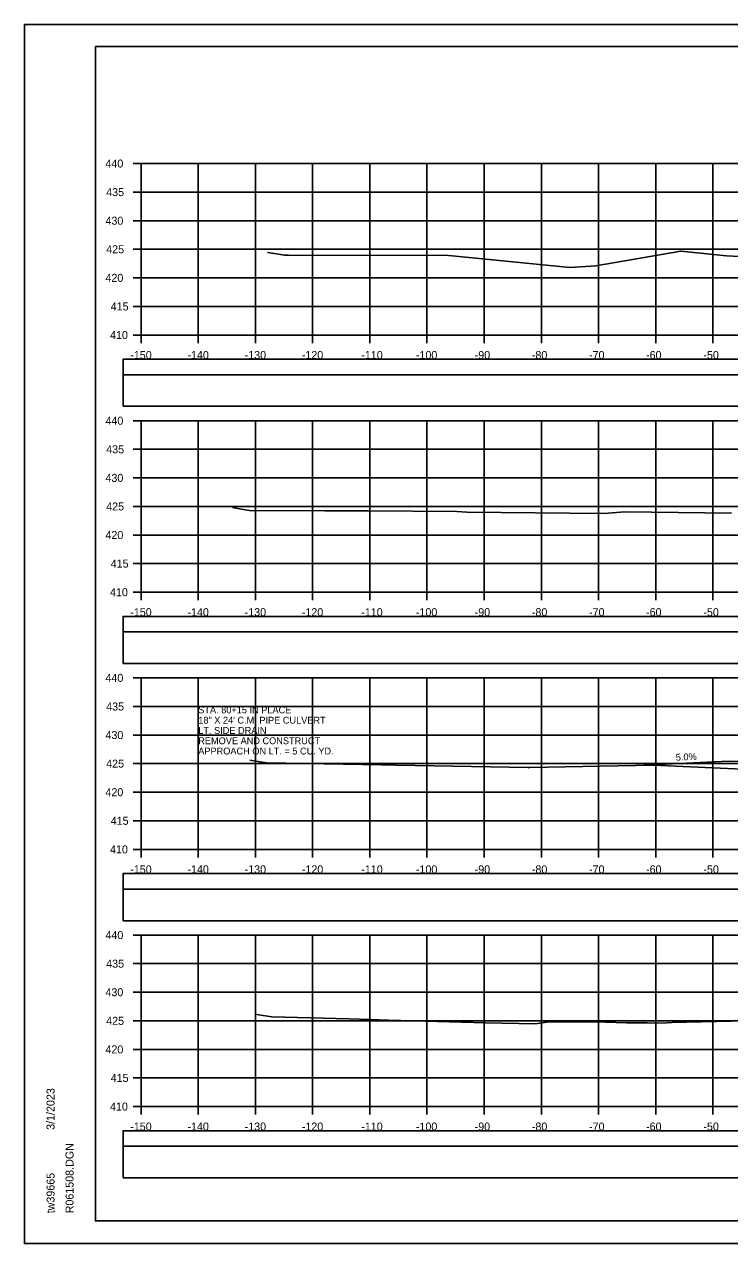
# Model space of a CAD drawing. Extents: x 1371057 to 1372761, y 380005 to 390517.
# Drawn here: x 1371390.5 to 1371513.8, y 387685.2 to 387898.6 of the extents above; entities that cross this region are included whole.
import ezdxf

# ---------------------------------------------------------------- set-up
doc = ezdxf.new("R2010")
doc.units = 0
for name, color, linetype in [('R_Axis', 7, 'Continuous'), ('R_Axis Annot', 7, 'Continuous'), ('R_Border', 7, 'Continuous'), ('R_Detour', 7, 'Continuous'), ('R_Dimension', 7, 'Continuous'), ('R_Drive', 7, 'Continuous'), ('R_Exist Surface', 7, 'Continuous'), ('R_Grid', 7, 'Continuous'), ('R_No Plot', 7, 'Continuous'), ('R_Water Annot', 7, 'Continuous'), ('R_Xsect Elev', 7, 'Continuous')]:
    doc.layers.add(name, color=color, linetype=linetype)

msp = doc.modelspace()

# ---------------------------------------------------------------- linework, layer by layer
at = {"layer": 'R_Axis'}
for p, q in [((1371409.47, 387874.23), (1371410.87, 387874.23)), ((1371410.87, 387844.23), (1371410.87, 387874.23)), ((1371409.47, 387869.23), (1371410.87, 387869.23)), ((1371409.47, 387864.23), (1371410.87, 387864.23)), ((1371409.47, 387859.23), (1371410.87, 387859.23)), ((1371409.47, 387854.23), (1371410.87, 387854.23)), ((1371409.47, 387849.23), (1371410.87, 387849.23)), ((1371409.47, 387844.23), (1371410.87, 387844.23)), ((1371410.87, 387844.23), (1371710.87, 387844.23)), ((1371410.87, 387842.83), (1371410.87, 387844.23)), ((1371420.87, 387842.83), (1371420.87, 387844.23)), ((1371430.87, 387842.83), (1371430.87, 387844.23)), ((1371440.87, 387842.83), (1371440.87, 387844.23)), ((1371450.87, 387842.83), (1371450.87, 387844.23)), ((1371460.87, 387842.83), (1371460.87, 387844.23)), ((1371470.87, 387842.83), (1371470.87, 387844.23)), ((1371480.87, 387842.83), (1371480.87, 387844.23)), ((1371490.87, 387842.83), (1371490.87, 387844.23)), ((1371500.87, 387842.83), (1371500.87, 387844.23)), ((1371510.87, 387842.83), (1371510.87, 387844.23)), ((1371409.47, 387829.23), (1371410.87, 387829.23)), ((1371410.87, 387799.23), (1371410.87, 387829.23)), ((1371409.47, 387824.23), (1371410.87, 387824.23)), ((1371409.47, 387819.23), (1371410.87, 387819.23)), ((1371409.47, 387814.23), (1371410.87, 387814.23)), ((1371409.47, 387809.23), (1371410.87, 387809.23)), ((1371409.47, 387804.23), (1371410.87, 387804.23)), ((1371409.47, 387799.23), (1371410.87, 387799.23)), ((1371410.87, 387799.23), (1371710.87, 387799.23)), ((1371410.87, 387797.83), (1371410.87, 387799.23)), ((1371420.87, 387797.83), (1371420.87, 387799.23)), ((1371430.87, 387797.83), (1371430.87, 387799.23)), ((1371440.87, 387797.83), (1371440.87, 387799.23)), ((1371450.87, 387797.83), (1371450.87, 387799.23)), ((1371460.87, 387797.83), (1371460.87, 387799.23)), ((1371470.87, 387797.83), (1371470.87, 387799.23)), ((1371480.87, 387797.83), (1371480.87, 387799.23)), ((1371490.87, 387797.83), (1371490.87, 387799.23)), ((1371500.87, 387797.83), (1371500.87, 387799.23)), ((1371510.87, 387797.83), (1371510.87, 387799.23)), ((1371409.47, 387784.23), (1371410.87, 387784.23)), ((1371410.87, 387754.23), (1371410.87, 387784.23)), ((1371409.47, 387779.23), (1371410.87, 387779.23)), ((1371409.47, 387774.23), (1371410.87, 387774.23)), ((1371409.47, 387769.23), (1371410.87, 387769.23)), ((1371409.47, 387764.23), (1371410.87, 387764.23)), ((1371409.47, 387759.23), (1371410.87, 387759.23)), ((1371409.47, 387754.23), (1371410.87, 387754.23)), ((1371410.87, 387754.23), (1371710.87, 387754.23)), ((1371410.87, 387752.83), (1371410.87, 387754.23)), ((1371420.87, 387752.83), (1371420.87, 387754.23)), ((1371430.87, 387752.83), (1371430.87, 387754.23)), ((1371440.87, 387752.83), (1371440.87, 387754.23)), ((1371450.87, 387752.83), (1371450.87, 387754.23)), ((1371460.87, 387752.83), (1371460.87, 387754.23)), ((1371470.87, 387752.83), (1371470.87, 387754.23)), ((1371480.87, 387752.83), (1371480.87, 387754.23)), ((1371490.87, 387752.83), (1371490.87, 387754.23)), ((1371500.87, 387752.83), (1371500.87, 387754.23)), ((1371510.87, 387752.83), (1371510.87, 387754.23)), ((1371409.47, 387739.23), (1371410.87, 387739.23)), ((1371410.87, 387709.23), (1371410.87, 387739.23)), ((1371409.47, 387734.23), (1371410.87, 387734.23)), ((1371409.47, 387729.23), (1371410.87, 387729.23)), ((1371409.47, 387724.23), (1371410.87, 387724.23)), ((1371409.47, 387719.23), (1371410.87, 387719.23)), ((1371409.47, 387714.23), (1371410.87, 387714.23)), ((1371409.47, 387709.23), (1371410.87, 387709.23)), ((1371410.87, 387709.23), (1371710.87, 387709.23)), ((1371410.87, 387707.83), (1371410.87, 387709.23)), ((1371420.87, 387707.83), (1371420.87, 387709.23)), ((1371430.87, 387707.83), (1371430.87, 387709.23)), ((1371440.87, 387707.83), (1371440.87, 387709.23)), ((1371450.87, 387707.83), (1371450.87, 387709.23)), ((1371460.87, 387707.83), (1371460.87, 387709.23)), ((1371470.87, 387707.83), (1371470.87, 387709.23)), ((1371480.87, 387707.83), (1371480.87, 387709.23)), ((1371490.87, 387707.83), (1371490.87, 387709.23)), ((1371500.87, 387707.83), (1371500.87, 387709.23)), ((1371510.87, 387707.83), (1371510.87, 387709.23))]:
    msp.add_line(p, q, dxfattribs=at)
at = {"layer": 'R_Border'}
for p, q in [((1371402.87, 387894.69), (1371719.05, 387894.69)), ((1371402.87, 387689.23), (1371402.87, 387894.69)), ((1371402.87, 387689.23), (1371402.87, 387689.23)), ((1371719.05, 387689.23), (1371402.87, 387689.23))]:
    msp.add_line(p, q, dxfattribs=at)
at = {"layer": 'R_Detour'}
for points in [[(1371407.72, 387837.27), (1371714.03, 387837.27), (1371714.03, 387839.98), (1371407.72, 387839.98)], [(1371407.72, 387792.27), (1371714.03, 387792.27), (1371714.03, 387794.98), (1371407.72, 387794.98)], [(1371407.72, 387747.27), (1371714.03, 387747.27), (1371714.03, 387749.98), (1371407.72, 387749.98)], [(1371407.72, 387702.27), (1371714.03, 387702.27), (1371714.03, 387704.98), (1371407.72, 387704.98)]]:
    msp.add_lwpolyline(points, close=True, dxfattribs=at)
at = {"layer": 'R_Dimension'}
for points in [[(1371407.72, 387831.75), (1371714.03, 387831.75), (1371714.03, 387837.27), (1371407.72, 387837.27)], [(1371407.72, 387786.75), (1371714.03, 387786.75), (1371714.03, 387792.27), (1371407.72, 387792.27)], [(1371407.72, 387741.75), (1371714.03, 387741.75), (1371714.03, 387747.27), (1371407.72, 387747.27)], [(1371407.72, 387696.75), (1371714.03, 387696.75), (1371714.03, 387702.27), (1371407.72, 387702.27)]]:
    msp.add_lwpolyline(points, close=True, dxfattribs=at)
at = {"layer": 'R_Drive'}
for p in [(1371498.87, 387768.95), (1371527.38, 387769.41)]:
    msp.add_line(p, (1371513.62, 387769.69), dxfattribs=at)
at = {"layer": 'R_Exist Surface'}
for points in [[(1371433, 387858.68), (1371433.08, 387858.67), (1371435.98, 387858.18), (1371436.66, 387858.18), (1371464.64, 387858.12), (1371465.25, 387858.08), (1371485.87, 387856.04), (1371490.37, 387856.33), (1371505.25, 387858.92), (1371505.82, 387858.83), (1371513.25, 387858.08), (1371516.66, 387857.92)], [(1371426.83, 387814.03), (1371429.07, 387813.66), (1371429.81, 387813.53), (1371443.01, 387813.49), (1371444.15, 387813.48), (1371450.66, 387813.44), (1371466.07, 387813.33), (1371467.86, 387813.23), (1371491.78, 387813.02), (1371495.47, 387813.27), (1371514.14, 387813.05)], [(1371429.89, 387769.86), (1371432.78, 387769.38), (1371432.85, 387769.37), (1371452.89, 387769.03), (1371454.05, 387769), (1371455.5, 387768.96), (1371478.59, 387768.57), (1371478.66, 387768.58), (1371478.87, 387768.57), (1371500.45, 387768.98), (1371516.07, 387768.24)], [(1371430.82, 387725.39), (1371431.47, 387725.3), (1371433.73, 387724.92), (1371447.26, 387724.58), (1371454.2, 387724.35), (1371471.17, 387723.88), (1371479.76, 387723.69), (1371481.82, 387724.01), (1371488.97, 387724.04), (1371491.41, 387724.03), (1371492.1, 387723.98), (1371495.76, 387723.88), (1371499.38, 387723.87), (1371500.97, 387723.82), (1371502.89, 387723.9), (1371504.6, 387724.01), (1371505.36, 387723.99), (1371506.18, 387724.02), (1371511.56, 387724.13), (1371514.09, 387724.16)]]:
    msp.add_lwpolyline(points, dxfattribs=at)
at = {"layer": 'R_Grid'}
for p, q in [((1371410.87, 387874.23), (1371710.87, 387874.23)), ((1371410.87, 387844.23), (1371410.87, 387874.23)), ((1371420.87, 387844.23), (1371420.87, 387874.23)), ((1371430.87, 387844.23), (1371430.87, 387874.23)), ((1371440.87, 387844.23), (1371440.87, 387874.23)), ((1371450.87, 387844.23), (1371450.87, 387874.23)), ((1371460.87, 387844.23), (1371460.87, 387874.23)), ((1371470.87, 387844.23), (1371470.87, 387874.23)), ((1371480.87, 387844.23), (1371480.87, 387874.23)), ((1371490.87, 387844.23), (1371490.87, 387874.23)), ((1371500.87, 387844.23), (1371500.87, 387874.23)), ((1371510.87, 387844.23), (1371510.87, 387874.23)), ((1371410.87, 387869.23), (1371710.87, 387869.23)), ((1371410.87, 387864.23), (1371710.87, 387864.23)), ((1371410.87, 387859.23), (1371710.87, 387859.23)), ((1371410.87, 387854.23), (1371710.87, 387854.23)), ((1371410.87, 387849.23), (1371710.87, 387849.23)), ((1371410.87, 387844.23), (1371710.87, 387844.23)), ((1371410.87, 387829.23), (1371710.87, 387829.23)), ((1371410.87, 387799.23), (1371410.87, 387829.23)), ((1371420.87, 387799.23), (1371420.87, 387829.23)), ((1371430.87, 387799.23), (1371430.87, 387829.23)), ((1371440.87, 387799.23), (1371440.87, 387829.23)), ((1371450.87, 387799.23), (1371450.87, 387829.23)), ((1371460.87, 387799.23), (1371460.87, 387829.23)), ((1371470.87, 387799.23), (1371470.87, 387829.23)), ((1371480.87, 387799.23), (1371480.87, 387829.23)), ((1371490.87, 387799.23), (1371490.87, 387829.23)), ((1371500.87, 387799.23), (1371500.87, 387829.23)), ((1371510.87, 387799.23), (1371510.87, 387829.23)), ((1371410.87, 387824.23), (1371710.87, 387824.23)), ((1371410.87, 387819.23), (1371710.87, 387819.23)), ((1371410.87, 387814.23), (1371710.87, 387814.23)), ((1371410.87, 387809.23), (1371710.87, 387809.23)), ((1371410.87, 387804.23), (1371710.87, 387804.23)), ((1371410.87, 387799.23), (1371710.87, 387799.23)), ((1371410.87, 387784.23), (1371710.87, 387784.23)), ((1371410.87, 387754.23), (1371410.87, 387784.23)), ((1371420.87, 387754.23), (1371420.87, 387784.23)), ((1371430.87, 387754.23), (1371430.87, 387784.23)), ((1371440.87, 387754.23), (1371440.87, 387784.23)), ((1371450.87, 387754.23), (1371450.87, 387784.23)), ((1371460.87, 387754.23), (1371460.87, 387784.23)), ((1371470.87, 387754.23), (1371470.87, 387784.23)), ((1371480.87, 387754.23), (1371480.87, 387784.23)), ((1371490.87, 387754.23), (1371490.87, 387784.23)), ((1371500.87, 387754.23), (1371500.87, 387784.23)), ((1371510.87, 387754.23), (1371510.87, 387784.23)), ((1371410.87, 387779.23), (1371710.87, 387779.23)), ((1371410.87, 387774.23), (1371710.87, 387774.23)), ((1371410.87, 387769.23), (1371710.87, 387769.23)), ((1371410.87, 387764.23), (1371710.87, 387764.23)), ((1371410.87, 387759.23), (1371710.87, 387759.23)), ((1371410.87, 387754.23), (1371710.87, 387754.23)), ((1371410.87, 387739.23), (1371710.87, 387739.23)), ((1371410.87, 387709.23), (1371410.87, 387739.23)), ((1371420.87, 387709.23), (1371420.87, 387739.23)), ((1371430.87, 387709.23), (1371430.87, 387739.23)), ((1371440.87, 387709.23), (1371440.87, 387739.23)), ((1371450.87, 387709.23), (1371450.87, 387739.23)), ((1371460.87, 387709.23), (1371460.87, 387739.23)), ((1371470.87, 387709.23), (1371470.87, 387739.23)), ((1371480.87, 387709.23), (1371480.87, 387739.23)), ((1371490.87, 387709.23), (1371490.87, 387739.23)), ((1371500.87, 387709.23), (1371500.87, 387739.23)), ((1371510.87, 387709.23), (1371510.87, 387739.23)), ((1371410.87, 387734.23), (1371710.87, 387734.23)), ((1371410.87, 387729.23), (1371710.87, 387729.23)), ((1371410.87, 387724.23), (1371710.87, 387724.23)), ((1371410.87, 387719.23), (1371710.87, 387719.23)), ((1371410.87, 387714.23), (1371710.87, 387714.23)), ((1371410.87, 387709.23), (1371710.87, 387709.23))]:
    msp.add_line(p, q, dxfattribs=at)
at = {"layer": 'R_No Plot'}
for p, q in [((1371390.47, 387898.58), (1371723.8, 387898.58)), ((1371390.47, 387685.25), (1371723.8, 387685.25))]:
    msp.add_line(p, q, dxfattribs=at)
for points in [[(1371390.46, 387898.58), (1371723.8, 387898.58), (1371723.8, 387685.24), (1371390.46, 387685.24)], [(1371636.79, 387894.69), (1371656.41, 387894.69), (1371656.41, 387884.81), (1371672.52, 387884.81), (1371695.72, 387884.81), (1371695.84, 387856.65), (1371719.05, 387856.65), (1371719.05, 387689.23), (1371402.87, 387689.23), (1371402.87, 387894.69)]]:
    msp.add_lwpolyline(points, close=True, dxfattribs=at)

# ---------------------------------------------------------------- texts
at = {"layer": 'R_Axis Annot'}
for s, p in [('440', (1371404.64, 387873.53)), ('435', (1371404.77, 387868.53)), ('430', (1371404.64, 387863.53)), ('425', (1371404.77, 387858.53)), ('420', (1371404.64, 387853.53)), ('415', (1371405.56, 387848.53)), ('410', (1371405.44, 387843.53)), ('-150', (1371408.98, 387840.03)), ('-140', (1371418.98, 387840.03)), ('-130', (1371428.98, 387840.03)), ('-120', (1371438.98, 387840.03)), ('-110', (1371449.38, 387840.03)), ('-100', (1371458.93, 387840.03)), ('-90', (1371469.21, 387840.03)), ('-80', (1371479.21, 387840.03)), ('-70', (1371489.21, 387840.03)), ('-60', (1371499.18, 387840.03)), ('-50', (1371509.21, 387840.03)), ('440', (1371404.64, 387828.53)), ('435', (1371404.77, 387823.53)), ('430', (1371404.64, 387818.53)), ('425', (1371404.77, 387813.53)), ('420', (1371404.64, 387808.53)), ('415', (1371405.56, 387803.53)), ('410', (1371405.44, 387798.53)), ('-150', (1371408.98, 387795.03)), ('-140', (1371418.98, 387795.03)), ('-130', (1371428.98, 387795.03)), ('-120', (1371438.98, 387795.03)), ('-110', (1371449.38, 387795.03)), ('-100', (1371458.93, 387795.03)), ('-90', (1371469.21, 387795.03)), ('-80', (1371479.21, 387795.03)), ('-70', (1371489.21, 387795.03)), ('-60', (1371499.18, 387795.03)), ('-50', (1371509.21, 387795.03)), ('440', (1371404.64, 387783.53)), ('435', (1371404.77, 387778.53)), ('430', (1371404.64, 387773.53)), ('425', (1371404.77, 387768.53)), ('420', (1371404.64, 387763.53)), ('415', (1371405.56, 387758.53)), ('410', (1371405.44, 387753.53)), ('-150', (1371408.98, 387750.03)), ('-140', (1371418.98, 387750.03)), ('-130', (1371428.98, 387750.03)), ('-120', (1371438.98, 387750.03)), ('-110', (1371449.38, 387750.03)), ('-100', (1371458.93, 387750.03)), ('-90', (1371469.21, 387750.03)), ('-80', (1371479.21, 387750.03)), ('-70', (1371489.21, 387750.03)), ('-60', (1371499.18, 387750.03)), ('-50', (1371509.21, 387750.03)), ('440', (1371404.64, 387738.53)), ('435', (1371404.77, 387733.53)), ('430', (1371404.64, 387728.53)), ('425', (1371404.77, 387723.53)), ('420', (1371404.64, 387718.53)), ('415', (1371405.56, 387713.53)), ('410', (1371405.44, 387708.53)), ('-150', (1371408.98, 387705.03)), ('-140', (1371418.98, 387705.03)), ('-130', (1371428.98, 387705.03)), ('-120', (1371438.98, 387705.03)), ('-110', (1371449.38, 387705.03)), ('-100', (1371458.93, 387705.03)), ('-90', (1371469.21, 387705.03)), ('-80', (1371479.21, 387705.03)), ('-70', (1371489.21, 387705.03)), ('-60', (1371499.18, 387705.03)), ('-50', (1371509.21, 387705.03))]:
    msp.add_text(s, height=1.4, dxfattribs=at).set_placement(p)
at = {"layer": 'R_Border'}
for s, p in [('3/1/2023', (1371395.74, 387705.15)), ('R061508.DGN', (1371399.06, 387690.55)), ('tw39665', (1371395.74, 387690.55))]:
    msp.add_text(s, height=1.4, rotation=90, dxfattribs=at).set_placement(p)
at = {"layer": 'R_Water Annot'}
for s, p in [('STA. 80+15 IN PLACE', (1371420.87, 387778.03)), ('18" X 24\' C.M. PIPE CULVERT', (1371420.87, 387776.23)), ('LT. SIDE DRAIN', (1371420.87, 387774.43)), ('REMOVE AND CONSTRUCT', (1371420.87, 387772.63)), ('APPROACH ON LT. = 5 CU. YD.', (1371420.87, 387770.83))]:
    msp.add_text(s, height=1.2, dxfattribs=at).set_placement(p)
at = {"layer": 'R_Xsect Elev'}
msp.add_text('5.0%', height=1.2, rotation=2.8624, dxfattribs=at).set_placement((1371504.41, 387769.73))

doc.saveas('drawing.dxf')
